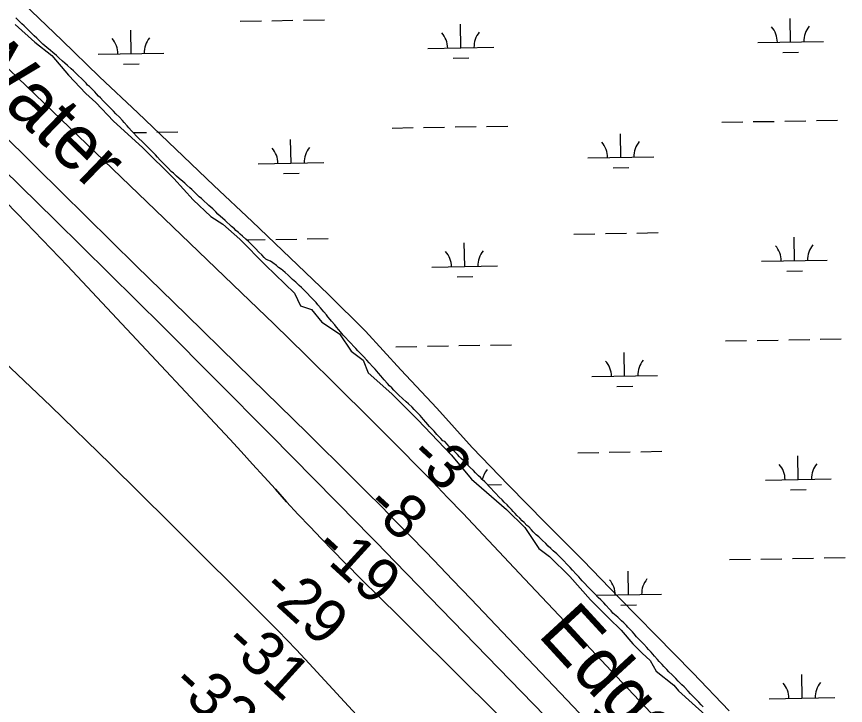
# Model space of a CAD drawing. Extents: x 3903937 to 3942190, y 260677 to 286651.
# Drawn here: x 3926691 to 3927953, y 277048 to 278096 of the extents above; entities that cross this region are included whole.
import ezdxf

# ---------------------------------------------------------------- set-up
doc = ezdxf.new("R2010")
doc.units = 0
for name, color, linetype in [('V-RIVR-EDGE', 7, 'Continuous'), ('V-RIVR-IDEN', 7, 'Continuous'), ('V-RIVR-RANG', 7, 'Continuous'), ('V-RRAP-FSHR', 7, 'Continuous'), ('V-TOPO-DPTH', 7, 'Continuous'), ('V-TOPO-MINR', 7, 'Continuous'), ('V-WETL-SWMP', 7, 'Continuous')]:
    doc.layers.add(name, color=color, linetype=linetype)

msp = doc.modelspace()

# ---------------------------------------------------------------- linework, layer by layer
at = {"layer": 'V-RIVR-EDGE'}
msp.add_lwpolyline([(3926688.9, 278083.6), (3926718.9, 278056.4), (3926744.7, 278036.5), (3926769.9, 278006.4), (3926796.6, 277978.7), (3926811.6, 277965.1), (3926838.8, 277936.5), (3926882.5, 277896.2), (3926930.5, 277849.2), (3926959.6, 277816.7), (3926986.8, 277791.4), (3927005.2, 277779.8), (3927031, 277757), (3927069.8, 277717.2), (3927113.9, 277675), (3927123.2, 277655.6), (3927140.1, 277650.2), (3927155.7, 277630.8), (3927182.4, 277612.9), (3927200.3, 277586.6), (3927218.8, 277573.1), (3927226, 277553.7), (3927262.4, 277521.6), (3927301.7, 277482.3), (3927352.7, 277428.9), (3927383.3, 277392.1), (3927436.6, 277346), (3927464.8, 277318.3), (3927486.1, 277286.3), (3927502.1, 277274.1), (3927533.2, 277244.1), (3927564.7, 277208.6), (3927592.4, 277180.5), (3927611.3, 277162.5), (3927628.8, 277141.7), (3927643.4, 277127.1), (3927655.5, 277115.9), (3927664.7, 277099.9), (3927691.4, 277078.6), (3927698.7, 277069.8), (3927719.5, 277051.4), (3927738.9, 277033.5)], dxfattribs=at)
at = {"layer": 'V-RRAP-FSHR'}
for points in [[(3927384.5, 277440.2), (3927330.8, 277499.7), (3927276.1, 277558.1), (3927222.1, 277617.2), (3927165.4, 277673.5), (3927107.4, 277728.6), (3927049.4, 277783.7), (3926991.4, 277838.8), (3926933.4, 277893.9), (3926875.4, 277949.2), (3926817.4, 278004.1), (3926759.8, 278059.6), (3926702.2, 278115.1), (3926644.5, 278170.6)], [(3927775.4, 277039.5), (3927720.2, 277097.4), (3927664.2, 277154.5), (3927608.1, 277211.6), (3927552.8, 277268.7), (3927496.3, 277325.7), (3927440, 277382.8), (3927384.5, 277440.2)]]:
    msp.add_lwpolyline(points, dxfattribs=at)
at = {"layer": 'V-TOPO-DPTH'}
for points in [[(3928019.4, 276540), (3927439.8, 277149.6), (3927411.4, 277179.4), (3927383, 277209.2), (3927354.5, 277239), (3927325.9, 277268.7), (3927312.7, 277282.4), (3927290.7, 277305.2), (3927268.5, 277327.8), (3927246.3, 277350.4), (3927223.9, 277372.8), (3927201.5, 277395.1), (3927179, 277417.4), (3927156.4, 277439.6), (3927133.8, 277461.8), (3927026.1, 277566.9), (3926949.7, 277641.7), (3926873.3, 277716.5), (3926797.1, 277791.4), (3926721, 277866.5), (3926604.6, 277981.3)], [(3926615.8, 277873.7), (3926692.6, 277795.4), (3926768.6, 277716.2), (3926843.9, 277636.4), (3927015.5, 277452.7), (3927033, 277433.8), (3927050.4, 277414.8), (3927067.7, 277395.7), (3927084.9, 277376.5), (3927102.1, 277357.3), (3927119.5, 277338.4), (3927137.3, 277319.7), (3927155.2, 277301.1), (3927190.4, 277265.2), (3927195.8, 277259.8), (3927201.2, 277254.3), (3927206.6, 277248.9), (3927212.1, 277243.5), (3927247.2, 277208.8), (3927270.2, 277186), (3927293.1, 277163.3), (3927316.1, 277140.5), (3927339.1, 277117.8), (3927443.9, 277013.9)], [(3926615.8, 277873.7), (3926692.6, 277795.4), (3926768.6, 277716.2), (3926843.9, 277636.4), (3927015.5, 277452.7), (3927033, 277433.8), (3927050.4, 277414.8), (3927067.7, 277395.7), (3927084.9, 277376.5), (3927102.1, 277357.3), (3927119.5, 277338.4), (3927137.3, 277319.7), (3927155.2, 277301.1), (3927190.4, 277265.2), (3927195.8, 277259.8), (3927201.2, 277254.3), (3927206.6, 277248.9), (3927212.1, 277243.5), (3927247.2, 277208.8), (3927270.2, 277186), (3927293.1, 277163.3), (3927316.1, 277140.5), (3927339.1, 277117.8), (3927443.9, 277013.9)], [(3927561.7, 276650.8), (3927130.4, 277118.2), (3927116.8, 277132.8), (3927103, 277147.2), (3927089.1, 277161.4), (3927075.1, 277175.6), (3926923.9, 277325.9), (3926833.8, 277414.6), (3926743, 277502.8), (3926651.3, 277589.9)], [(3927561.7, 276650.8), (3927130.4, 277118.2), (3927116.8, 277132.8), (3927103, 277147.2), (3927089.1, 277161.4), (3927075.1, 277175.6), (3926923.9, 277325.9), (3926833.8, 277414.6), (3926743, 277502.8), (3926651.3, 277589.9)]]:
    msp.add_lwpolyline(points, dxfattribs=at)
at = {"layer": 'V-TOPO-MINR'}
for points in [[(3927673.9, 277017.9), (3927603.9, 277092), (3927534, 277166.2), (3927464.1, 277240.3), (3927370.2, 277340), (3927347.1, 277364.2), (3927323.9, 277388.3), (3927300.5, 277412.2), (3927277, 277435.9), (3927228, 277484.9), (3927179.7, 277532.9), (3927131.2, 277580.7), (3927082.4, 277628.2), (3927033.4, 277675.5), (3926483.5, 278203.8)], [(3927569, 276955.8), (3927477.4, 277050.4), (3927267.2, 277266.4), (3927253, 277280.9), (3927238.9, 277295.4), (3927224.7, 277309.9), (3927210.5, 277324.3), (3927076.9, 277459.8), (3926995.6, 277541.8), (3926914.1, 277623.5), (3926832.1, 277704.7), (3926749.9, 277785.7), (3926458.8, 278070.7)], [(3928019.4, 276540), (3927439.8, 277149.6), (3927411.4, 277179.4), (3927383, 277209.2), (3927354.5, 277239), (3927325.9, 277268.7), (3927312.7, 277282.4), (3927290.7, 277305.2), (3927268.5, 277327.8), (3927246.3, 277350.4), (3927223.9, 277372.8), (3927201.5, 277395.1), (3927179, 277417.4), (3927156.4, 277439.6), (3927133.8, 277461.8), (3927026.1, 277566.9), (3926949.7, 277641.7), (3926873.3, 277716.5), (3926797.1, 277791.4), (3926721, 277866.5), (3926604.6, 277981.3)], [(3927443.9, 277013.9), (3927339.1, 277117.8), (3927316.1, 277140.5), (3927293.1, 277163.3), (3927270.2, 277186), (3927247.2, 277208.8), (3927212.1, 277243.5), (3927206.6, 277248.9), (3927201.2, 277254.3), (3927195.8, 277259.8), (3927190.4, 277265.2), (3927155.2, 277301.1), (3927137.3, 277319.7), (3927119.5, 277338.4), (3927102.1, 277357.3), (3927084.9, 277376.5), (3927067.7, 277395.7), (3927050.4, 277414.8), (3927033, 277433.8), (3927015.5, 277452.7), (3926843.9, 277636.4), (3926768.6, 277716.2), (3926692.6, 277795.4), (3926615.8, 277873.7)], [(3927561.7, 276650.8), (3927130.4, 277118.2), (3927116.8, 277132.8), (3927103, 277147.2), (3927089.1, 277161.4), (3927075.1, 277175.6), (3926923.9, 277325.9), (3926833.8, 277414.6), (3926743, 277502.8), (3926651.3, 277589.9)]]:
    msp.add_lwpolyline(points, dxfattribs=at)
at = {"layer": 'V-WETL-SWMP'}
for p, q in [((3926692, 278091.4), (3926689.8, 278093.8)), ((3926695.9, 278087.4), (3926692, 278091.4)), ((3926699.3, 278084.4), (3926695.9, 278087.4)), ((3927031.6, 278088.5), (3927063.6, 278089)), ((3927079.6, 278089.3), (3927111.6, 278089.9)), ((3927127.6, 278090.1), (3927159.6, 278090.7)), ((3927869.1, 278056.8), (3927868.4, 278092.7)), ((3926702.6, 278081.3), (3926699.3, 278084.4)), ((3926708, 278076), (3926702.6, 278081.3)), ((3926711.9, 278072.3), (3926708, 278076)), ((3926865.4, 278039.1), (3926864.8, 278075.1)), ((3927367.2, 278047.9), (3927366.6, 278083.9)), ((3926717.8, 278066.5), (3926711.9, 278072.3)), ((3926721.8, 278062.8), (3926717.8, 278066.5)), ((3926727.6, 278057.2), (3926721.8, 278062.8)), ((3926731.3, 278053.6), (3926727.6, 278057.2)), ((3926737, 278048.3), (3926731.3, 278053.6)), ((3927317.2, 278047), (3927417.2, 278048.8)), ((3927819.1, 278055.9), (3927919, 278057.6)), ((3926742.6, 278043.9), (3926737, 278048.3)), ((3926746.4, 278040.7), (3926742.6, 278043.9)), ((3926751.6, 278036.2), (3926746.4, 278040.7)), ((3926755.4, 278032.9), (3926751.6, 278036.2)), ((3926815.4, 278038.2), (3926915.4, 278040)), ((3927857.3, 278041.1), (3927881.3, 278041.5)), ((3926761, 278027.9), (3926755.4, 278032.9)), ((3926764.7, 278024.6), (3926761, 278027.9)), ((3926768.5, 278021.3), (3926764.7, 278024.6)), ((3926853.7, 278023.4), (3926877.7, 278023.9)), ((3927355.5, 278032.3), (3927379.5, 278032.7)), ((3926774.1, 278016.1), (3926768.5, 278021.3)), ((3926777.7, 278013.1), (3926774.1, 278016.1)), ((3926782.4, 278008.4), (3926777.7, 278013.1)), ((3926785.5, 278005.4), (3926782.4, 278008.4)), ((3926789.7, 278001.3), (3926785.5, 278005.4)), ((3926792.4, 277998.7), (3926789.7, 278001.3)), ((3926796.9, 277994.2), (3926792.4, 277998.7)), ((3926799, 277991.4), (3926796.9, 277994.2)), ((3926802.2, 277989.3), (3926799, 277991.4)), ((3926806.3, 277985.2), (3926802.2, 277989.3)), ((3926810.1, 277981.1), (3926806.3, 277985.2)), ((3926812.8, 277978.2), (3926810.1, 277981.1)), ((3926816, 277974.6), (3926812.8, 277978.2)), ((3926818.7, 277971.8), (3926816, 277974.6)), ((3926822.8, 277967.3), (3926818.7, 277971.8)), ((3926826, 277964.1), (3926822.8, 277967.3)), ((3926831.2, 277959.2), (3926826, 277964.1)), ((3926834.8, 277955.4), (3926831.2, 277959.2)), ((3926838.5, 277951.5), (3926834.8, 277955.4)), ((3926842.3, 277947.6), (3926838.5, 277951.5)), ((3926847.5, 277942.4), (3926842.3, 277947.6)), ((3926852.1, 277937.4), (3926847.5, 277942.4)), ((3926855, 277934.2), (3926852.1, 277937.4)), ((3927764.3, 277934.8), (3927796.3, 277935.4)), ((3927812.3, 277935.7), (3927844.3, 277936.2)), ((3927860.3, 277936.5), (3927892.3, 277937.1)), ((3927908.3, 277937.4), (3927940.3, 277937.9)), ((3926859.3, 277929.3), (3926855, 277934.2)), ((3926862.1, 277926.3), (3926859.3, 277929.3)), ((3926866.2, 277921.6), (3926862.1, 277926.3)), ((3927262.5, 277926), (3927294.5, 277926.6)), ((3927310.5, 277926.8), (3927342.5, 277927.4)), ((3927358.5, 277927.7), (3927390.5, 277928.2)), ((3927406.5, 277928.5), (3927438.5, 277929.1)), ((3926869.1, 277918.5), (3926866.2, 277921.6)), ((3926868.6, 277919.1), (3926888.7, 277919.4)), ((3926873.6, 277913.6), (3926869.1, 277918.5)), ((3926877, 277910.2), (3926873.6, 277913.6)), ((3926882.2, 277905.3), (3926877, 277910.2)), ((3926904.7, 277919.7), (3926936.7, 277920.3)), ((3927610.7, 277881.4), (3927610, 277917.4)), ((3926889.1, 277898.5), (3926882.2, 277905.3)), ((3926894.4, 277893.4), (3926889.1, 277898.5)), ((3927108.8, 277872.5), (3927108.2, 277908.5)), ((3926897.7, 277890.1), (3926894.4, 277893.4)), ((3926902.6, 277885), (3926897.7, 277890.1)), ((3926905.5, 277881.7), (3926902.6, 277885)), ((3926909.5, 277877.3), (3926905.5, 277881.7)), ((3926913.2, 277873.5), (3926909.5, 277877.3)), ((3926915.7, 277871), (3926913.2, 277873.5)), ((3927058.8, 277871.7), (3927158.8, 277873.4)), ((3927560.7, 277880.5), (3927660.7, 277882.2)), ((3926919.7, 277867), (3926915.7, 277871)), ((3926922.4, 277864.4), (3926919.7, 277867)), ((3926926.6, 277860.1), (3926922.4, 277864.4)), ((3926929.7, 277857.2), (3926926.6, 277860.1)), ((3927598.9, 277865.7), (3927622.9, 277866.1)), ((3926934.7, 277852.7), (3926929.7, 277857.2)), ((3926938.5, 277849.5), (3926934.7, 277852.7)), ((3926943.9, 277844.8), (3926938.5, 277849.5)), ((3927097.1, 277856.9), (3927121.1, 277857.3)), ((3926947.3, 277842), (3926943.9, 277844.8)), ((3926950.3, 277839.1), (3926947.3, 277842)), ((3926954.6, 277835), (3926950.3, 277839.1)), ((3926957.6, 277832.5), (3926954.6, 277835)), ((3926961.8, 277828.5), (3926957.6, 277832.5)), ((3926964.6, 277825.9), (3926961.8, 277828.5)), ((3926969.2, 277821.5), (3926964.6, 277825.9)), ((3926972.5, 277818.7), (3926969.2, 277821.5)), ((3926976.8, 277814.7), (3926972.5, 277818.7)), ((3926981, 277810.8), (3926976.8, 277814.7)), ((3926983.8, 277808.3), (3926981, 277810.8)), ((3926989.7, 277803), (3926983.8, 277808.3)), ((3926994.2, 277798.4), (3926989.7, 277803)), ((3926997.6, 277795.1), (3926994.2, 277798.4)), ((3927001.6, 277791.4), (3926997.6, 277795.1)), ((3927004.4, 277788.9), (3927001.6, 277791.4)), ((3927008.4, 277785.4), (3927004.4, 277788.9)), ((3927011.2, 277782.6), (3927008.4, 277785.4)), ((3927015.4, 277778.9), (3927011.2, 277782.6)), ((3927018.3, 277776.3), (3927015.4, 277778.9)), ((3927022.5, 277772.6), (3927018.3, 277776.3)), ((3927025, 277770.2), (3927022.5, 277772.6)), ((3927028.8, 277767), (3927025, 277770.2)), ((3927031.3, 277764.8), (3927028.8, 277767)), ((3927034.9, 277761.5), (3927031.3, 277764.8)), ((3927040.2, 277756.9), (3927034.9, 277761.5)), ((3927539.3, 277764.7), (3927571.3, 277765.2)), ((3927587.3, 277765.5), (3927619.3, 277766.1)), ((3927635.3, 277766.3), (3927667.3, 277766.9)), ((3927874.9, 277724.1), (3927874.3, 277760.1)), ((3927043.9, 277753.5), (3927040.2, 277756.9)), ((3927041.3, 277755.9), (3927069.5, 277756.4)), ((3927046, 277751.3), (3927043.9, 277753.5)), ((3927049.5, 277747.9), (3927046, 277751.3)), ((3927051.7, 277745.8), (3927049.5, 277747.9)), ((3927054.9, 277742.6), (3927051.7, 277745.8)), ((3927085.5, 277756.7), (3927117.5, 277757.2)), ((3927133.5, 277757.5), (3927165.4, 277758.1)), ((3927373.1, 277715.3), (3927372.4, 277751.3)), ((3927059.7, 277737.4), (3927054.9, 277742.6)), ((3927064.2, 277732.9), (3927059.7, 277737.4)), ((3927067.8, 277729.3), (3927064.2, 277732.9)), ((3927070.6, 277726.8), (3927067.8, 277729.3)), ((3927073.4, 277725.2), (3927070.6, 277726.8)), ((3927077.5, 277723.5), (3927073.4, 277725.2)), ((3927081.3, 277721), (3927077.5, 277723.5)), ((3927086.7, 277716.8), (3927081.3, 277721)), ((3927824.9, 277723.3), (3927924.9, 277725)), ((3927089.8, 277714.1), (3927086.7, 277716.8)), ((3927093.7, 277711.1), (3927089.8, 277714.1)), ((3927096.1, 277709.2), (3927093.7, 277711.1)), ((3927099.7, 277706.3), (3927096.1, 277709.2)), ((3927323.1, 277714.4), (3927423.1, 277716.2)), ((3927863.2, 277708.5), (3927887.2, 277708.9)), ((3927104.2, 277702.2), (3927099.7, 277706.3)), ((3927108, 277698.5), (3927104.2, 277702.2)), ((3927111, 277695.8), (3927108, 277698.5)), ((3927116, 277691.4), (3927111, 277695.8)), ((3927361.4, 277699.7), (3927385.3, 277700.1)), ((3927121.1, 277686.6), (3927116, 277691.4)), ((3927124.7, 277683.3), (3927121.1, 277686.6)), ((3927129.8, 277678.5), (3927124.7, 277683.3)), ((3927133.2, 277674.9), (3927129.8, 277678.5)), ((3927138.5, 277669.5), (3927133.2, 277674.9)), ((3927142, 277665.9), (3927138.5, 277669.5)), ((3927146.8, 277660.6), (3927142, 277665.9)), ((3927149.6, 277657.2), (3927146.8, 277660.6)), ((3927153.4, 277652.4), (3927149.6, 277657.2)), ((3927156, 277649.5), (3927153.4, 277652.4)), ((3927158.7, 277646.4), (3927156, 277649.5)), ((3927162.6, 277641.7), (3927158.7, 277646.4)), ((3927165, 277638.9), (3927162.6, 277641.7)), ((3927168.3, 277634.9), (3927165, 277638.9)), ((3927170.4, 277632.5), (3927168.3, 277634.9)), ((3927175.2, 277626.9), (3927170.4, 277632.5)), ((3927178.2, 277623), (3927175.2, 277626.9)), ((3927181.7, 277619), (3927178.2, 277623)), ((3927184.3, 277616), (3927181.7, 277619)), ((3927188.3, 277610.9), (3927184.3, 277616)), ((3927191.5, 277607.3), (3927188.3, 277610.9)), ((3927196.3, 277602.1), (3927191.5, 277607.3)), ((3927199.6, 277598.8), (3927196.3, 277602.1)), ((3927204.4, 277593.7), (3927199.6, 277598.8)), ((3927316.4, 277594.2), (3927348.4, 277594.8)), ((3927364.3, 277595.1), (3927396.3, 277595.6)), ((3927412.3, 277595.9), (3927444.3, 277596.5)), ((3927770.2, 277602.2), (3927802.2, 277602.8)), ((3927818.2, 277603), (3927850.2, 277603.6)), ((3927866.2, 277603.9), (3927898.2, 277604.5)), ((3927914.2, 277604.7), (3927946.2, 277605.3)), ((3927207.3, 277590.5), (3927204.4, 277593.7)), ((3927210.5, 277587.2), (3927207.3, 277590.5)), ((3927215.3, 277582.1), (3927210.5, 277587.2)), ((3927219, 277578.4), (3927215.3, 277582.1)), ((3927268.4, 277593.4), (3927300.4, 277593.9)), ((3927616.5, 277548.7), (3927615.9, 277584.7)), ((3927224.3, 277572.7), (3927219, 277578.4)), ((3927227.9, 277568.7), (3927224.3, 277572.7)), ((3927233.1, 277562.9), (3927227.9, 277568.7)), ((3927236.7, 277559), (3927233.1, 277562.9)), ((3927241.8, 277553.2), (3927236.7, 277559)), ((3927245.3, 277549.1), (3927241.8, 277553.2)), ((3927250.6, 277543), (3927245.3, 277549.1)), ((3927566.5, 277547.9), (3927666.5, 277549.6)), ((3927255.5, 277537.5), (3927250.6, 277543)), ((3927258.8, 277534.1), (3927255.5, 277537.5)), ((3927262, 277530.8), (3927258.8, 277534.1)), ((3927604.8, 277533.1), (3927628.8, 277533.5)), ((3927265.2, 277527.5), (3927262, 277530.8)), ((3927269.9, 277522.6), (3927265.2, 277527.5)), ((3927273.1, 277519.5), (3927269.9, 277522.6)), ((3927278.5, 277514.6), (3927273.1, 277519.5)), ((3927283.8, 277509.8), (3927278.5, 277514.6)), ((3927287.5, 277506.3), (3927283.8, 277509.8)), ((3927292.9, 277501.2), (3927287.5, 277506.3)), ((3927296.3, 277497.9), (3927292.9, 277501.2)), ((3927301.9, 277492.5), (3927296.3, 277497.9)), ((3927305.4, 277488.8), (3927301.9, 277492.5)), ((3927310.5, 277482.7), (3927305.4, 277488.8)), ((3927314.1, 277478.5), (3927310.5, 277482.7)), ((3927319.7, 277472.2), (3927314.1, 277478.5)), ((3927323.2, 277468.4), (3927319.7, 277472.2)), ((3927326.8, 277464.8), (3927323.2, 277468.4)), ((3927330.9, 277460.1), (3927326.8, 277464.8)), ((3927333.7, 277457), (3927330.9, 277460.1)), ((3927336.7, 277453.8), (3927333.7, 277457)), ((3927339.8, 277450.3), (3927336.7, 277453.8)), ((3927342.9, 277449), (3927339.8, 277450.3)), ((3927346.6, 277445.1), (3927342.9, 277449)), ((3927349.2, 277442.2), (3927346.6, 277445.1)), ((3927352.2, 277439.3), (3927349.2, 277442.2)), ((3927356.3, 277435.5), (3927352.2, 277439.3)), ((3927358.6, 277433.1), (3927356.3, 277435.5)), ((3927362.1, 277429.6), (3927358.6, 277433.1)), ((3927545.2, 277432), (3927577.1, 277432.6)), ((3927593.1, 277432.9), (3927625.1, 277433.4)), ((3927641.1, 277433.7), (3927673.1, 277434.3)), ((3927365.4, 277426.1), (3927362.1, 277429.6)), ((3927367.7, 277423.6), (3927365.4, 277426.1)), ((3927371.6, 277419.9), (3927367.7, 277423.6)), ((3927374.3, 277417.3), (3927371.6, 277419.9)), ((3927378.4, 277412.9), (3927378.3, 277418.7)), ((3927880.8, 277391.5), (3927880.1, 277427.5)), ((3927378.4, 277412.9), (3927374.3, 277417.3)), ((3927381.4, 277409.8), (3927378.4, 277412.9)), ((3927386.5, 277404.9), (3927381.4, 277409.8)), ((3927389.7, 277401.8), (3927386.5, 277404.9)), ((3927394.2, 277397.2), (3927389.7, 277401.8)), ((3927397.1, 277394.3), (3927394.2, 277397.2)), ((3927399.8, 277391.6), (3927397.1, 277394.3)), ((3927403.7, 277387.7), (3927399.8, 277391.6)), ((3927406.2, 277385.1), (3927403.7, 277387.7)), ((3927410.3, 277381), (3927406.2, 277385.1)), ((3927408.1, 277383.2), (3927428.9, 277383.6)), ((3927412.8, 277378), (3927410.3, 277381)), ((3927830.8, 277390.6), (3927930.8, 277392.4)), ((3927417.3, 277373.4), (3927412.8, 277378)), ((3927420.4, 277370.1), (3927417.3, 277373.4)), ((3927425.3, 277365.2), (3927420.4, 277370.1)), ((3927869, 277375.9), (3927893, 277376.3)), ((3927430.2, 277360.4), (3927425.3, 277365.2)), ((3927433.2, 277357.2), (3927430.2, 277360.4)), ((3927437.7, 277352.8), (3927433.2, 277357.2)), ((3927440.3, 277350), (3927437.7, 277352.8)), ((3927444.4, 277345.7), (3927440.3, 277350)), ((3927447.1, 277342.7), (3927444.4, 277345.7)), ((3927449.9, 277339.9), (3927447.1, 277342.7)), ((3927452.6, 277336.9), (3927449.9, 277339.9)), ((3927456.8, 277332.7), (3927452.6, 277336.9)), ((3927460.8, 277328.6), (3927456.8, 277332.7)), ((3927463.5, 277325.8), (3927460.8, 277328.6)), ((3927467.7, 277321.7), (3927463.5, 277325.8)), ((3927470.5, 277319.2), (3927467.7, 277321.7)), ((3927474.6, 277314.9), (3927470.5, 277319.2)), ((3927477.3, 277311.9), (3927474.6, 277314.9)), ((3927481.9, 277307.5), (3927477.3, 277311.9)), ((3927485.7, 277304.4), (3927481.9, 277307.5)), ((3927491.2, 277299.2), (3927485.7, 277304.4)), ((3927496.7, 277293.9), (3927491.2, 277299.2)), ((3927500.3, 277290.2), (3927496.7, 277293.9)), ((3927504, 277286.6), (3927500.3, 277290.2)), ((3927507.8, 277283), (3927504, 277286.6)), ((3927513.1, 277278.4), (3927507.8, 277283)), ((3927516.3, 277275.2), (3927513.1, 277278.4)), ((3927521, 277270.6), (3927516.3, 277275.2)), ((3927523.9, 277267.5), (3927521, 277270.6)), ((3927528.4, 277262.6), (3927523.9, 277267.5)), ((3927776, 277269.6), (3927808, 277270.1)), ((3927824, 277270.4), (3927856, 277271)), ((3927872, 277271.3), (3927904, 277271.8)), ((3927920, 277272.1), (3927952, 277272.7)), ((3927533.7, 277257.5), (3927528.4, 277262.6)), ((3927537.4, 277253.5), (3927533.7, 277257.5)), ((3927542.9, 277247.4), (3927537.4, 277253.5)), ((3927546.7, 277243.2), (3927542.9, 277247.4)), ((3927552, 277237.2), (3927546.7, 277243.2)), ((3927622.4, 277216.1), (3927621.7, 277252.1)), ((3927556.1, 277233), (3927552, 277237.2)), ((3927560.1, 277228.8), (3927556.1, 277233)), ((3927566.4, 277222.2), (3927560.1, 277228.8)), ((3927570.7, 277218), (3927566.4, 277222.2)), ((3927576.3, 277212.2), (3927570.7, 277218)), ((3927573.4, 277215.3), (3927672.4, 277217)), ((3927580.1, 277208.4), (3927576.3, 277212.2)), ((3927584.9, 277203.6), (3927580.1, 277208.4)), ((3927587.8, 277200.3), (3927584.9, 277203.6)), ((3927593.7, 277194.2), (3927587.8, 277200.3)), ((3927595.9, 277191.6), (3927593.7, 277194.2)), ((3927598.8, 277188.2), (3927595.9, 277191.6)), ((3927610.6, 277200.5), (3927634.6, 277200.9)), ((3927606, 277182), (3927598.8, 277188.2)), ((3927611.8, 277176.4), (3927606, 277182)), ((3927615.2, 277173.3), (3927611.8, 277176.4)), ((3927619.2, 277169.4), (3927615.2, 277173.3)), ((3927621.5, 277166.9), (3927619.2, 277169.4)), ((3927624.8, 277163.4), (3927621.5, 277166.9)), ((3927628.4, 277159.5), (3927624.8, 277163.4)), ((3927630.8, 277156.9), (3927628.4, 277159.5)), ((3927634.7, 277152.3), (3927630.8, 277156.9)), ((3927637.8, 277149.1), (3927634.7, 277152.3)), ((3927642.5, 277144), (3927637.8, 277149.1)), ((3927645.7, 277140.8), (3927642.5, 277144)), ((3927650.2, 277136.1), (3927645.7, 277140.8)), ((3927652.8, 277132.9), (3927650.2, 277136.1)), ((3927656.8, 277128.7), (3927652.8, 277132.9)), ((3927659.5, 277125.9), (3927656.8, 277128.7)), ((3927662.2, 277122.7), (3927659.5, 277125.9)), ((3927666.4, 277117.9), (3927662.2, 277122.7)), ((3927669.3, 277114.8), (3927666.4, 277117.9)), ((3927673.4, 277110.2), (3927669.3, 277114.8)), ((3927676.2, 277107.1), (3927673.4, 277110.2)), ((3927680.5, 277102.3), (3927676.2, 277107.1)), ((3927683.8, 277099.1), (3927680.5, 277102.3)), ((3927689.1, 277094.1), (3927683.8, 277099.1)), ((3927694.5, 277088.5), (3927689.1, 277094.1)), ((3927886.6, 277058.9), (3927886, 277094.9)), ((3927697.9, 277084.7), (3927694.5, 277088.5)), ((3927703.5, 277079.1), (3927697.9, 277084.7)), ((3927707.1, 277075.9), (3927703.5, 277079.1)), ((3927713, 277069.7), (3927707.1, 277075.9)), ((3927717, 277065.4), (3927713, 277069.7)), ((3927720.8, 277061.5), (3927717, 277065.4)), ((3927723.1, 277059), (3927720.8, 277061.5)), ((3927726.8, 277055.4), (3927723.1, 277059)), ((3927729.3, 277052.9), (3927726.8, 277055.4)), ((3927733.1, 277048.8), (3927729.3, 277052.9)), ((3927836.6, 277058), (3927936.6, 277059.8)), ((3927736, 277045.6), (3927733.1, 277048.8))]:
    msp.add_line(p, q, dxfattribs=at)
for centre, start, end in [((3927813.8, 278056.3), 0.2366, 41.7802), ((3927924.3, 278058.2), 140.2366, 181.7802), ((3926810.2, 278038.6), 0.2366, 41.7802), ((3926920.6, 278040.5), 140.2366, 181.7802), ((3927312, 278047.4), 0.2366, 41.7802), ((3927422.4, 278049.4), 140.2366, 181.7802), ((3927555.4, 277880.9), 0.2366, 41.7802), ((3927665.9, 277882.8), 140.2366, 181.7802), ((3927053.6, 277872), 0.2366, 41.7802), ((3927164.1, 277874), 140.2366, 181.7802), ((3927819.7, 277723.6), 0.2366, 41.7802), ((3927930.1, 277725.6), 140.2366, 181.7802), ((3927317.8, 277714.8), 0.2366, 41.7802), ((3927428.3, 277716.7), 140.2366, 181.7802), ((3927561.3, 277548.2), 0.2366, 41.7802), ((3927671.7, 277550.2), 140.2366, 181.7802), ((3927434.2, 277384.1), 140.2366, 167.5725), ((3927825.5, 277391), 0.2366, 41.7802), ((3927936, 277393), 140.2366, 181.7802), ((3927567.1, 277215.6), 0.2366, 41.7802), ((3927677.6, 277217.6), 140.2366, 181.7802), ((3927831.4, 277058.4), 0.2366, 41.7802), ((3927941.8, 277060.3), 140.2366, 181.7802)]:
    msp.add_arc(centre, 35.2, start, end, dxfattribs=at)

# ---------------------------------------------------------------- texts
at = {"layer": 'V-RIVR-IDEN'}
for s, rotation, p in [('Water', 315.9675, (3926595, 278032.1)), ('Edge', 312.6005, (3927482.9, 277154.6))]:
    msp.add_text(s, height=83, rotation=rotation, dxfattribs=at).set_placement(p)
at = {"layer": 'V-RIVR-RANG'}
for s, rotation, p in [('-3', 317.3583, (3927285.4, 277424)), ('-8', 317.6459, (3927219.7, 277348.1)), ('-19', 317.6459, (3927141.4, 277284.2)), ('-29', 317.6459, (3927061.4, 277221.8)), ('-31', 317.6459, (3927003.6, 277139.2)), ('-32', 317.6459, (3926923.7, 277076.7))]:
    msp.add_text(s, height=67, rotation=rotation, dxfattribs=at).set_placement(p)

doc.saveas('drawing.dxf')
